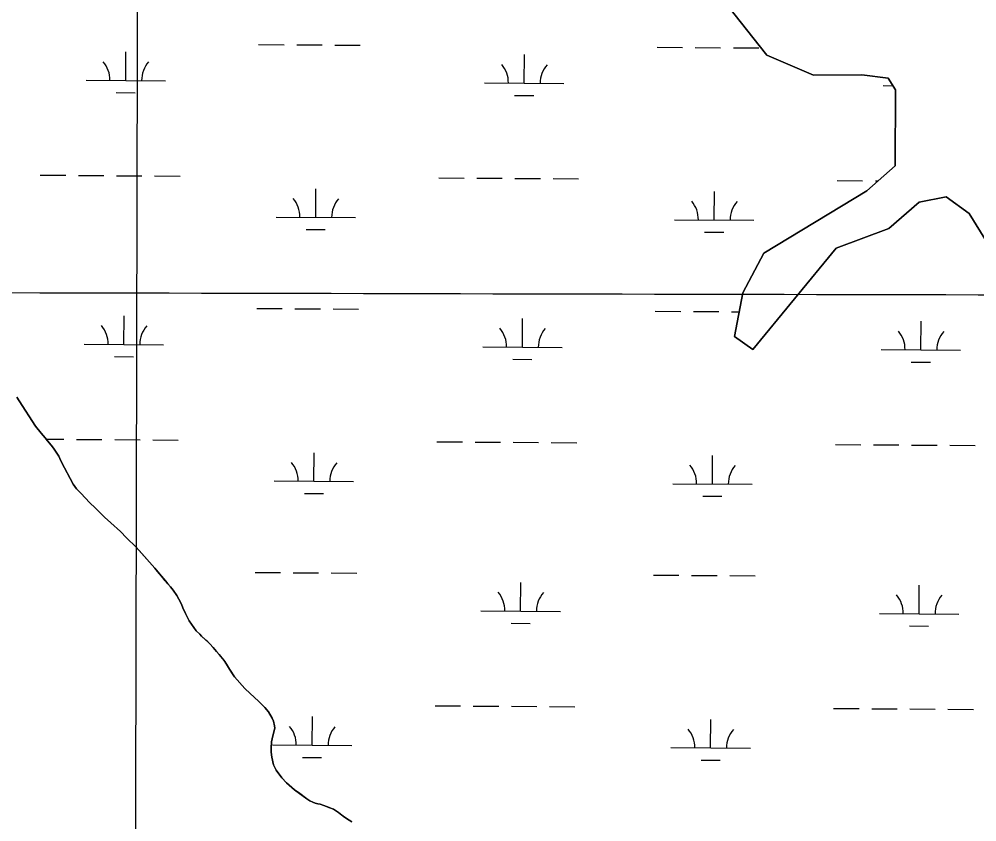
# Model space of a CAD drawing. Extents: x 3172231 to 3210228, y 940198 to 965780.
# Drawn here: x 3202438 to 3203644, y 951060 to 952072 of the extents above; entities that cross this region are included whole.
import ezdxf

# ---------------------------------------------------------------- set-up
doc = ezdxf.new("R2010")
doc.units = 0
for name, color, linetype in [('V-GRID-MAJR', 7, 'Continuous'), ('V-SITE-VEGE', 7, 'Continuous'), ('V-TOPO-SHOR', 7, 'Continuous'), ('V-WETL-SWMP', 7, 'Continuous')]:
    doc.layers.add(name, color=color, linetype=linetype)

msp = doc.modelspace()

# ---------------------------------------------------------------- linework, layer by layer
at = {"layer": 'V-GRID-MAJR'}
for points in [[(3202573.298, 945665.343), (3202586.522, 951726.618), (3202599.75, 957789.841), (3202612.979, 963853.114), (3202612.983, 963855.01)], [(3176504.317, 951793.007), (3181720.753, 951778.211), (3186937.193, 951764.175), (3192153.634, 951750.897), (3197370.077, 951738.379), (3202586.522, 951726.618), (3207802.969, 951715.617)]]:
    msp.add_spline(points, degree=3, dxfattribs=at)
at = {"layer": 'V-SITE-VEGE'}
for p, q in [((3203379.881, 952026.048), (3203273.289, 952161.079)), ((3203438.835, 952000.87), (3203379.881, 952026.048)), ((3203499.474, 952001.337), (3203438.835, 952000.87)), ((3203532.881, 951997.28), (3203499.474, 952001.337)), ((3203542.134, 951982.462), (3203532.881, 951997.28)), ((3203541.644, 951886.845), (3203542.134, 951982.462)), ((3203505.724, 951855.155), (3203541.644, 951886.845)), ((3203376.274, 951776.522), (3203505.724, 951855.155)), ((3203571.729, 951840.825), (3203533.467, 951807.592)), ((3203605.97, 951847.647), (3203571.729, 951840.825)), ((3203634.625, 951826.511), (3203605.97, 951847.647)), ((3203674.719, 951761.782), (3203634.625, 951826.511)), ((3203533.467, 951807.592), (3203467.265, 951783.055)), ((3203467.265, 951783.055), (3203362.44, 951655.319)), ((3203349.593, 951726.905), (3203376.274, 951776.522)), ((3203339.204, 951671.762), (3203349.593, 951726.905)), ((3203362.44, 951655.319), (3203339.204, 951671.762)), ((3202435.321, 951595.126), (3202438.17, 951590.383)), ((3202438.17, 951590.383), (3202458.949, 951558.524)), ((3202458.949, 951558.524), (3202466, 951549.876)), ((3202466, 951549.876), (3202470.87, 951544.108)), ((3202470.87, 951544.108), (3202473.887, 951540.211)), ((3202473.887, 951540.211), (3202478.419, 951534.612)), ((3202478.419, 951534.612), (3202481.272, 951530.882)), ((3202481.272, 951530.882), (3202484.96, 951525.795)), ((3202484.96, 951525.795), (3202487.975, 951520.882)), ((3202487.975, 951520.882), (3202489.48, 951517.837)), ((3202489.48, 951517.837), (3202491.483, 951513.433)), ((3202491.483, 951513.433), (3202506.204, 951485.493)), ((3202506.204, 951485.493), (3202510.564, 951479.727)), ((3202510.564, 951479.727), (3202516.108, 951473.618)), ((3202516.108, 951473.618), (3202526.86, 951462.588)), ((3202526.86, 951462.588), (3202534.254, 951455.287)), ((3202534.254, 951455.287), (3202545.849, 951444.08)), ((3202545.849, 951444.08), (3202553.583, 951436.779)), ((3202553.583, 951436.779), (3202565.854, 951425.906)), ((3202565.854, 951425.906), (3202573.415, 951418.099)), ((3202573.415, 951418.099), (3202585.345, 951406.217)), ((3202585.345, 951406.217), (3202609.194, 951379.648)), ((3202609.194, 951379.648), (3202617.587, 951369.672)), ((3202617.587, 951369.672), (3202622.287, 951363.839)), ((3202622.287, 951363.839), (3202625.306, 951359.905)), ((3202625.306, 951359.905), (3202628.832, 951356.004)), ((3202628.832, 951356.004), (3202632.189, 951351.932)), ((3202632.189, 951351.932), (3202636.717, 951345.323)), ((3202636.717, 951345.323), (3202639.396, 951340.75)), ((3202639.396, 951340.75), (3202642.57, 951334.147)), ((3202642.57, 951334.147), (3202644.403, 951329.576)), ((3202644.403, 951329.576), (3202647.578, 951322.64)), ((3202647.578, 951322.64), (3202652.259, 951313.323)), ((3202652.259, 951313.323), (3202661.316, 951300.781)), ((3202661.316, 951300.781), (3202665.688, 951296.536)), ((3202665.688, 951296.536), (3202667.867, 951294.158)), ((3202667.867, 951294.158), (3202675.936, 951286.687)), ((3202675.936, 951286.687), (3202678.289, 951284.311)), ((3202678.289, 951284.311), (3202682.49, 951279.898)), ((3202682.49, 951279.898), (3202686.852, 951274.473)), ((3202686.852, 951274.473), (3202690.043, 951270.909)), ((3202690.043, 951270.909), (3202697.26, 951262.089)), ((3202697.26, 951262.089), (3202700.778, 951256.668)), ((3202700.778, 951256.668), (3202703.291, 951252.432)), ((3202703.291, 951252.432), (3202709.491, 951242.774)), ((3202709.491, 951242.774), (3202722.42, 951227.846)), ((3202722.42, 951227.846), (3202729.141, 951221.563)), ((3202729.141, 951221.563), (3202739.736, 951212.22)), ((3202739.736, 951212.22), (3202747.635, 951204.241)), ((3202747.635, 951204.241), (3202752.163, 951198.646)), ((3202752.163, 951198.646), (3202756.853, 951190.853)), ((3202756.853, 951190.853), (3202758.522, 951186.79)), ((3202758.522, 951186.79), (3202759.843, 951181.041)), ((3202760.164, 951178), (3202759.128, 951173.445)), ((3202759.843, 951181.041), (3202760.164, 951178)), ((3202756.72, 951164.673), (3202755.853, 951160.624)), ((3202759.128, 951173.445), (3202756.72, 951164.673)), ((3202755.853, 951160.624), (3202755.646, 951153.194)), ((3202755.646, 951153.194), (3202755.788, 951147.62)), ((3202755.788, 951147.62), (3202756.263, 951141.539)), ((3202756.263, 951141.539), (3202758.579, 951131.731)), ((3202758.579, 951131.731), (3202761.921, 951125.129)), ((3202761.921, 951125.129), (3202769.133, 951115.294)), ((3202769.133, 951115.294), (3202775.014, 951109.185)), ((3202775.014, 951109.185), (3202784.935, 951100.522)), ((3202784.935, 951100.522), (3202800.414, 951088.959)), ((3202800.414, 951088.959), (3202804.284, 951086.405)), ((3202804.284, 951086.405), (3202808.159, 951084.697)), ((3202808.159, 951084.697), (3202811.194, 951083.667)), ((3202811.194, 951083.667), (3202814.229, 951082.807)), ((3202814.229, 951082.807), (3202817.267, 951082.116)), ((3202817.267, 951082.116), (3202821.987, 951080.572)), ((3202821.987, 951080.572), (3202829.573, 951077.664)), ((3202829.573, 951077.664), (3202833.956, 951075.782)), ((3202833.956, 951075.782), (3202836.649, 951074.248)), ((3202836.649, 951074.248), (3202840.352, 951071.696)), ((3202840.352, 951071.696), (3202848.089, 951065.745)), ((3202848.089, 951065.745), (3202853.813, 951062.001)), ((3202853.813, 951062.001), (3202857.348, 951059.955))]:
    msp.add_line(p, q, dxfattribs=at)
at = {"layer": 'V-TOPO-SHOR'}
for p, q in [((3203379.881, 952026.048), (3203273.289, 952161.079)), ((3203438.835, 952000.87), (3203379.881, 952026.048)), ((3203499.474, 952001.337), (3203438.835, 952000.87)), ((3203532.881, 951997.28), (3203499.474, 952001.337)), ((3203542.134, 951982.462), (3203532.881, 951997.28)), ((3203541.644, 951886.845), (3203542.134, 951982.462)), ((3203505.724, 951855.155), (3203541.644, 951886.845)), ((3203376.274, 951776.522), (3203505.724, 951855.155)), ((3203571.729, 951840.825), (3203533.467, 951807.592)), ((3203605.97, 951847.647), (3203571.729, 951840.825)), ((3203634.625, 951826.511), (3203605.97, 951847.647)), ((3203674.719, 951761.782), (3203634.625, 951826.511)), ((3203533.467, 951807.592), (3203467.265, 951783.055)), ((3203467.265, 951783.055), (3203362.44, 951655.319)), ((3203349.593, 951726.905), (3203376.274, 951776.522)), ((3203339.204, 951671.762), (3203349.593, 951726.905)), ((3203362.44, 951655.319), (3203339.204, 951671.762))]:
    msp.add_line(p, q, dxfattribs=at)
for points in [[(3202609.194, 951379.648), (3202592.736, 951398.072), (3202585.345, 951406.217), (3202573.415, 951418.099), (3202565.854, 951425.908), (3202553.583, 951436.779), (3202545.849, 951444.08), (3202534.254, 951455.287), (3202526.86, 951462.588), (3202516.108, 951473.618), (3202510.564, 951479.727), (3202506.204, 951485.493), (3202491.483, 951513.433), (3202489.48, 951517.837), (3202487.975, 951520.882), (3202484.96, 951525.795), (3202481.272, 951530.882), (3202478.419, 951534.612), (3202473.887, 951540.209), (3202470.868, 951544.108), (3202466, 951549.876), (3202458.949, 951558.524), (3202438.17, 951590.383), (3202435.323, 951595.126)], [(3202857.348, 951059.955), (3202853.813, 951062.001), (3202848.089, 951065.745), (3202842.875, 951069.824), (3202840.352, 951071.696), (3202836.649, 951074.248), (3202833.956, 951075.782), (3202829.573, 951077.662), (3202826.54, 951078.86), (3202821.987, 951080.572), (3202817.267, 951082.116), (3202814.229, 951082.807), (3202811.194, 951083.667), (3202808.159, 951084.697), (3202804.284, 951086.405), (3202800.414, 951088.959), (3202791.495, 951095.59), (3202784.935, 951100.522), (3202775.014, 951109.185), (3202769.135, 951115.294), (3202761.921, 951125.129), (3202758.577, 951131.731), (3202756.263, 951141.539), (3202755.788, 951147.622), (3202755.646, 951153.194), (3202755.853, 951160.624), (3202756.72, 951164.673), (3202758.268, 951170.24), (3202759.128, 951173.445), (3202760.164, 951178), (3202759.843, 951181.041), (3202758.522, 951186.79), (3202756.853, 951190.853), (3202752.163, 951198.644), (3202747.633, 951204.241), (3202739.736, 951212.22), (3202734.187, 951217.145), (3202729.141, 951221.563), (3202722.42, 951227.846), (3202709.491, 951242.774), (3202707.815, 951245.315), (3202703.291, 951252.432), (3202700.778, 951256.668), (3202697.26, 951262.089), (3202694.573, 951265.312), (3202690.043, 951270.909), (3202686.852, 951274.473), (3202682.49, 951279.898), (3202678.289, 951284.311), (3202675.936, 951286.687), (3202673.415, 951289.065), (3202667.867, 951294.16), (3202665.686, 951296.536), (3202661.316, 951300.779), (3202652.259, 951313.323), (3202647.578, 951322.638), (3202644.403, 951329.576), (3202642.57, 951334.147), (3202639.396, 951340.75), (3202636.717, 951345.323), (3202632.189, 951351.932), (3202628.832, 951356.004), (3202625.306, 951359.905), (3202622.287, 951363.839), (3202617.587, 951369.672), (3202612.551, 951375.644), (3202609.194, 951379.648)]]:
    msp.add_lwpolyline(points, dxfattribs=at)
at = {"layer": 'V-WETL-SWMP'}
for p, q in [((3203273.289, 952161.079), (3203379.88, 952026.046)), ((3202739.818, 952039.662), (3202771.817, 952039.444)), ((3202787.816, 952039.335), (3202819.816, 952039.117)), ((3202835.815, 952039.008), (3202867.815, 952038.79)), ((3203241.714, 952036.245), (3203273.713, 952036.027)), ((3203289.713, 952035.918), (3203321.712, 952035.701)), ((3203337.712, 952035.592), (3203369.711, 952035.374)), ((3202572.441, 951994.37), (3202572.686, 952030.369)), ((3203074.338, 951990.954), (3203074.583, 952026.953)), ((3203379.88, 952026.046), (3203438.834, 952000.869)), ((3203438.834, 952000.869), (3203499.473, 952001.337)), ((3203499.473, 952001.337), (3203532.88, 951997.279)), ((3203532.88, 951997.279), (3203542.133, 951982.462)), ((3202522.443, 951994.71), (3202622.44, 951994.03)), ((3203024.339, 951991.294), (3203124.337, 951990.613)), ((3203526.235, 951987.877), (3203538.805, 951987.792)), ((3202560.337, 951979.021), (3202584.336, 951978.858)), ((3203062.233, 951975.605), (3203086.232, 951975.441)), ((3203542.133, 951982.462), (3203541.645, 951886.845)), ((3203541.645, 951886.845), (3203505.724, 951855.155)), ((3202464.783, 951875.029), (3202496.782, 951874.811)), ((3202512.781, 951874.702), (3202544.781, 951874.484)), ((3202560.78, 951874.376), (3202592.78, 951874.158)), ((3202608.779, 951874.049), (3202640.778, 951873.831)), ((3202966.679, 951871.613), (3202998.678, 951871.395)), ((3203014.678, 951871.286), (3203046.677, 951871.068)), ((3203062.677, 951870.959), (3203094.676, 951870.741)), ((3203110.676, 951870.632), (3203142.675, 951870.415)), ((3203468.575, 951868.196), (3203500.575, 951867.978)), ((3203516.574, 951867.869), (3203520.109, 951867.845)), ((3202811.745, 951821.924), (3202811.99, 951857.923)), ((3203313.641, 951818.508), (3203313.887, 951854.507)), ((3203505.724, 951855.155), (3203376.275, 951776.521)), ((3203533.467, 951807.592), (3203571.729, 951840.825)), ((3203571.729, 951840.825), (3203605.969, 951847.647)), ((3203605.969, 951847.647), (3203634.625, 951826.511)), ((3202761.746, 951822.264), (3202861.744, 951821.584)), ((3203263.643, 951818.848), (3203363.64, 951818.167)), ((3203634.625, 951826.511), (3203674.719, 951761.783)), ((3202799.64, 951806.575), (3202823.64, 951806.412)), ((3203467.263, 951783.054), (3203533.467, 951807.592)), ((3203301.537, 951803.159), (3203325.536, 951802.995)), ((3203362.441, 951655.319), (3203467.263, 951783.054)), ((3203376.275, 951776.521), (3203349.59, 951726.904)), ((3203349.59, 951726.904), (3203339.203, 951671.763)), ((3202570.177, 951661.703), (3202570.422, 951697.702)), ((3202737.553, 951706.994), (3202769.552, 951706.777)), ((3202785.552, 951706.668), (3202817.551, 951706.45)), ((3202833.551, 951706.341), (3202865.55, 951706.123)), ((3203239.449, 951703.578), (3203271.449, 951703.36)), ((3203287.448, 951703.251), (3203319.448, 951703.033)), ((3203335.447, 951702.924), (3203345.061, 951702.859)), ((3203072.073, 951658.286), (3203072.318, 951694.285)), ((3203573.97, 951654.87), (3203574.215, 951690.869)), ((3203339.203, 951671.763), (3203362.441, 951655.319)), ((3202520.178, 951662.043), (3202620.176, 951661.362)), ((3203022.074, 951658.627), (3203122.072, 951657.946)), ((3203523.971, 951655.21), (3203623.968, 951654.529)), ((3202558.072, 951646.354), (3202582.072, 951646.19)), ((3203059.968, 951642.937), (3203083.968, 951642.774)), ((3203561.865, 951639.521), (3203585.864, 951639.357)), ((3202438.17, 951590.382), (3202435.323, 951595.126)), ((3202458.949, 951558.525), (3202438.17, 951590.382)), ((3202465.999, 951549.876), (3202458.949, 951558.525)), ((3202470.867, 951544.108), (3202465.999, 951549.876)), ((3202473.887, 951540.209), (3202470.867, 951544.108)), ((3202472.271, 951542.295), (3202494.517, 951542.144)), ((3202478.419, 951534.612), (3202473.887, 951540.209)), ((3202510.517, 951542.035), (3202542.516, 951541.817)), ((3202558.516, 951541.708), (3202590.515, 951541.49)), ((3202606.515, 951541.382), (3202638.514, 951541.164)), ((3202964.414, 951538.945), (3202996.414, 951538.727)), ((3203012.413, 951538.619), (3203044.413, 951538.401)), ((3202481.271, 951530.882), (3202478.419, 951534.612)), ((3202484.96, 951525.796), (3202481.271, 951530.882)), ((3203060.412, 951538.292), (3203092.411, 951538.074)), ((3203108.411, 951537.965), (3203140.41, 951537.747)), ((3203466.311, 951535.529), (3203498.31, 951535.311)), ((3203514.31, 951535.202), (3203546.309, 951534.984)), ((3203562.309, 951534.875), (3203594.308, 951534.658)), ((3203610.307, 951534.549), (3203642.307, 951534.331)), ((3202487.975, 951520.883), (3202484.96, 951525.796)), ((3202489.48, 951517.836), (3202487.975, 951520.883)), ((3202491.484, 951513.434), (3202489.48, 951517.836)), ((3202809.481, 951489.257), (3202809.726, 951525.256)), ((3203311.377, 951485.84), (3203311.622, 951521.839)), ((3202506.204, 951485.492), (3202491.484, 951513.434)), ((3202510.565, 951479.728), (3202506.204, 951485.492)), ((3202516.108, 951473.619), (3202510.565, 951479.728)), ((3202759.482, 951489.597), (3202859.479, 951488.916)), ((3203261.378, 951486.181), (3203361.376, 951485.5)), ((3202526.86, 951462.587), (3202516.108, 951473.619)), ((3202797.376, 951473.908), (3202821.375, 951473.744)), ((3203299.272, 951470.491), (3203323.272, 951470.328)), ((3202534.254, 951455.287), (3202526.86, 951462.587)), ((3202545.85, 951444.081), (3202534.254, 951455.287)), ((3202553.582, 951436.779), (3202545.85, 951444.081)), ((3202565.855, 951425.908), (3202553.582, 951436.779)), ((3202573.416, 951418.1), (3202565.855, 951425.908)), ((3202585.346, 951406.217), (3202573.416, 951418.1)), ((3202592.736, 951398.072), (3202585.346, 951406.217)), ((3202609.193, 951379.647), (3202592.736, 951398.072)), ((3202612.55, 951375.644), (3202609.193, 951379.647)), ((3202617.587, 951369.673), (3202612.55, 951375.644)), ((3202622.286, 951363.84), (3202617.587, 951369.673)), ((3202735.289, 951374.327), (3202767.288, 951374.109)), ((3202783.287, 951374), (3202815.287, 951373.783)), ((3202831.286, 951373.674), (3202863.286, 951373.456)), ((3203237.185, 951370.911), (3203269.184, 951370.693)), ((3203285.184, 951370.584), (3203317.183, 951370.366)), ((3203333.183, 951370.257), (3203365.182, 951370.039)), ((3202625.306, 951359.906), (3202622.286, 951363.84)), ((3202628.832, 951356.004), (3202625.306, 951359.906)), ((3203069.809, 951325.619), (3203070.054, 951361.618)), ((3203571.705, 951322.202), (3203571.95, 951358.202)), ((3202632.189, 951351.933), (3202628.832, 951356.004)), ((3202636.716, 951345.323), (3202632.189, 951351.933)), ((3202639.395, 951340.75), (3202636.716, 951345.323)), ((3202642.57, 951334.147), (3202639.395, 951340.75)), ((3202644.404, 951329.577), (3202642.57, 951334.147)), ((3202647.578, 951322.637), (3202644.404, 951329.577)), ((3202652.259, 951313.324), (3202647.578, 951322.637)), ((3203019.81, 951325.959), (3203119.808, 951325.279)), ((3203521.706, 951322.543), (3203621.704, 951321.862)), ((3202661.315, 951300.78), (3202652.259, 951313.324)), ((3203057.704, 951310.27), (3203081.703, 951310.107)), ((3202665.685, 951296.535), (3202661.315, 951300.78)), ((3203559.6, 951306.853), (3203583.6, 951306.69)), ((3202667.868, 951294.16), (3202665.685, 951296.535)), ((3202673.415, 951289.065), (3202667.868, 951294.16)), ((3202675.937, 951286.687), (3202673.415, 951289.065)), ((3202678.289, 951284.311), (3202675.937, 951286.687)), ((3202682.489, 951279.898), (3202678.289, 951284.311)), ((3202686.852, 951274.472), (3202682.489, 951279.898)), ((3202690.043, 951270.909), (3202686.852, 951274.472)), ((3202694.574, 951265.312), (3202690.043, 951270.909)), ((3202697.26, 951262.089), (3202694.574, 951265.312)), ((3202700.779, 951256.667), (3202697.26, 951262.089)), ((3202703.291, 951252.432), (3202700.779, 951256.667)), ((3202707.815, 951245.315), (3202703.291, 951252.432)), ((3202709.491, 951242.774), (3202707.815, 951245.315)), ((3202722.419, 951227.845), (3202709.491, 951242.774)), ((3202729.142, 951221.562), (3202722.419, 951227.845)), ((3202734.187, 951217.145), (3202729.142, 951221.562)), ((3202739.735, 951212.219), (3202734.187, 951217.145)), ((3202747.632, 951204.241), (3202739.735, 951212.219)), ((3202752.163, 951198.644), (3202747.632, 951204.241)), ((3202962.15, 951206.278), (3202994.149, 951206.06)), ((3203010.149, 951205.951), (3203042.148, 951205.733)), ((3203058.148, 951205.625), (3203090.147, 951205.407)), ((3203106.147, 951205.298), (3203138.146, 951205.08)), ((3203464.046, 951202.862), (3203496.045, 951202.644)), ((3203512.045, 951202.535), (3203544.044, 951202.317)), ((3203560.044, 951202.208), (3203592.043, 951201.99)), ((3203608.043, 951201.881), (3203640.042, 951201.663)), ((3202756.852, 951190.852), (3202752.163, 951198.644)), ((3202758.521, 951186.79), (3202756.852, 951190.852)), ((3202807.216, 951156.589), (3202807.461, 951192.589)), ((3203309.112, 951153.173), (3203309.357, 951189.172)), ((3202759.842, 951181.041), (3202758.521, 951186.79)), ((3202759.128, 951173.444), (3202760.165, 951177.999)), ((3202760.165, 951177.999), (3202759.842, 951181.041)), ((3202755.854, 951160.625), (3202756.719, 951164.674)), ((3202756.719, 951164.674), (3202758.267, 951170.24)), ((3202758.267, 951170.24), (3202759.128, 951173.444)), ((3202755.647, 951153.195), (3202755.854, 951160.625)), ((3202755.787, 951147.621), (3202755.647, 951153.195)), ((3202757.217, 951156.93), (3202857.215, 951156.249)), ((3203259.114, 951153.513), (3203359.111, 951152.833)), ((3202756.263, 951141.539), (3202755.787, 951147.621)), ((3202758.577, 951131.731), (3202756.263, 951141.539)), ((3202795.111, 951141.241), (3202819.111, 951141.077)), ((3202761.922, 951125.128), (3202758.577, 951131.731)), ((3203297.008, 951137.824), (3203321.007, 951137.661)), ((3202769.134, 951115.295), (3202761.922, 951125.128)), ((3202775.014, 951109.185), (3202769.134, 951115.295)), ((3202784.934, 951100.521), (3202775.014, 951109.185)), ((3202791.495, 951095.59), (3202784.934, 951100.521)), ((3202800.413, 951088.958), (3202791.495, 951095.59)), ((3202804.284, 951086.405), (3202800.413, 951088.958)), ((3202808.16, 951084.696), (3202804.284, 951086.405)), ((3202811.195, 951083.667), (3202808.16, 951084.696)), ((3202814.23, 951082.807), (3202811.195, 951083.667)), ((3202817.267, 951082.116), (3202814.23, 951082.807)), ((3202821.988, 951080.572), (3202817.267, 951082.116)), ((3202826.539, 951078.86), (3202821.988, 951080.572)), ((3202829.573, 951077.662), (3202826.539, 951078.86)), ((3202833.955, 951075.782), (3202829.573, 951077.662)), ((3202836.649, 951074.248), (3202833.955, 951075.782)), ((3202840.352, 951071.696), (3202836.649, 951074.248)), ((3202842.875, 951069.825), (3202840.352, 951071.696)), ((3202848.09, 951065.745), (3202842.875, 951069.825)), ((3202853.813, 951062.001), (3202848.09, 951065.745)), ((3202857.349, 951059.956), (3202853.813, 951062.001))]:
    msp.add_line(p, q, dxfattribs=at)
for centre, start, end in [((3202517.203, 951995.221), 358.838165, 40.381824), ((3202627.686, 951994.469), 138.838162, 180.381821), ((3203019.099, 951991.804), 358.838165, 40.381824), ((3203129.583, 951991.052), 138.838162, 180.381821), ((3202756.507, 951822.775), 358.838165, 40.381824), ((3202866.99, 951822.023), 138.838162, 180.381821), ((3203258.403, 951819.358), 358.838165, 40.381824), ((3203368.886, 951818.606), 138.838162, 180.381821), ((3202514.938, 951662.554), 358.838165, 40.381824), ((3202625.422, 951661.801), 138.838162, 180.381821), ((3203016.835, 951659.137), 358.838165, 40.381824), ((3203127.318, 951658.385), 138.838162, 180.381821), ((3203518.731, 951655.721), 358.838165, 40.381824), ((3203629.214, 951654.968), 138.838162, 180.381821), ((3202754.242, 951490.108), 358.838165, 40.381824), ((3202864.725, 951489.356), 138.838162, 180.381821), ((3203256.139, 951486.691), 358.838165, 40.381824), ((3203366.622, 951485.939), 138.838162, 180.381821), ((3203014.57, 951326.47), 358.838165, 40.381824), ((3203125.054, 951325.718), 138.838162, 180.381821), ((3203516.467, 951323.053), 358.838165, 40.381824), ((3203626.95, 951322.301), 138.838162, 180.381821), ((3202751.978, 951157.44), 358.838165, 40.381824), ((3202862.461, 951156.688), 138.838162, 180.381821), ((3203253.874, 951154.024), 358.838165, 40.381824), ((3203364.357, 951153.272), 138.838162, 180.381821)]:
    msp.add_arc(centre, 35.246, start, end, dxfattribs=at)

doc.saveas('drawing.dxf')
